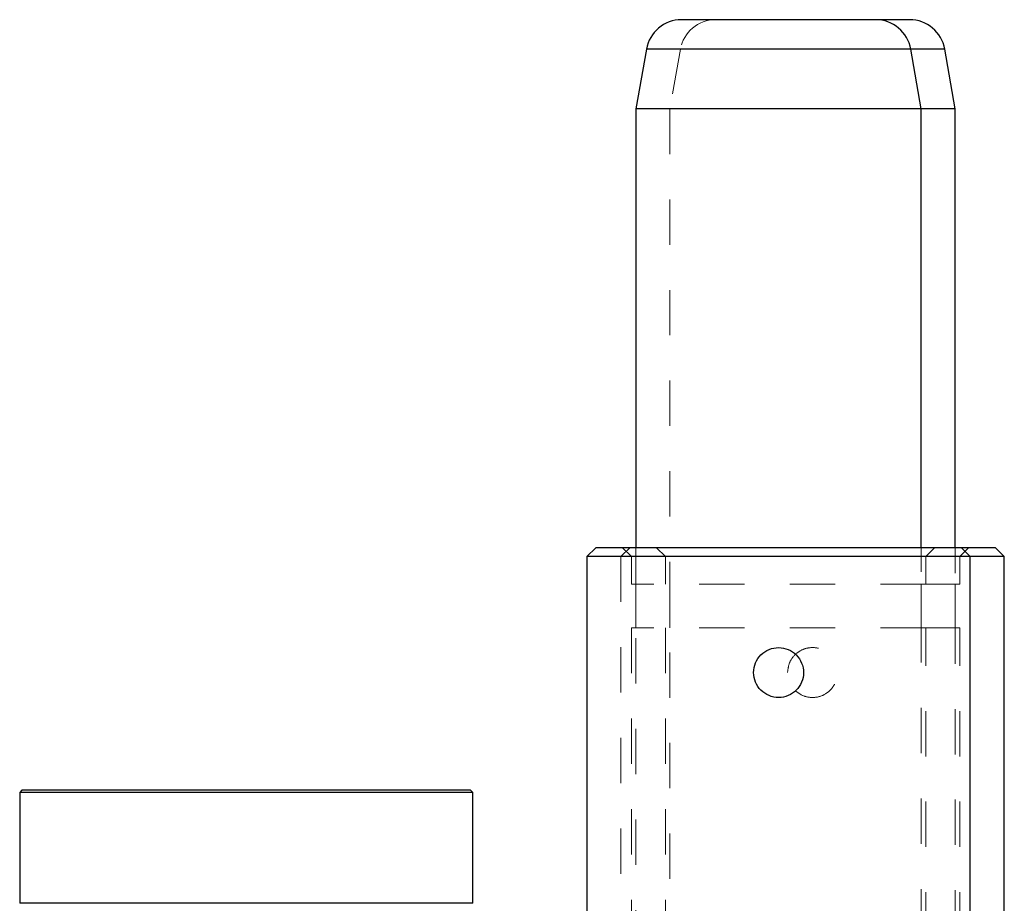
# Model space of a CAD drawing. Header units: inches. Extents: x 1880 to 2363, y -453 to -54.
# Tile 1007 of 1056: x 2205.92 to 2208.09, y -275.33 to -273.38. Entities that reach past the tile are written whole.
import ezdxf

# ---------------------------------------------------------------- set-up
doc = ezdxf.new("R2010")
doc.units = ezdxf.units.IN
doc.header["$LTSCALE"] = 0.5
doc.header["$MEASUREMENT"] = 0
doc.linetypes.add('HIDDEN', pattern=[0.225, 0.15, -0.075])
doc.layers.add('SVE-M-S', color=8, linetype='Continuous')

msp = doc.modelspace()

# ---------------------------------------------------------------- linework, layer by layer
at = {"layer": 'SVE-M-S', "linetype": 'Continuous', "lineweight": 25}
for p, q in [((2207.8094, -273.37936), (2207.38104, -273.37936)), ((2207.8844, -273.37936), (2207.8094, -273.37936)), ((2207.3035, -273.44443), (2207.28026, -273.57621)), ((2207.88694, -273.44443), (2207.3035, -273.44443)), ((2207.91018, -273.57621), (2207.88694, -273.44443)), ((2207.96194, -273.44443), (2207.88694, -273.44443)), ((2207.98518, -273.57621), (2207.96194, -273.44443)), ((2207.28026, -273.57621), (2207.28026, -274.54511)), ((2207.91018, -273.57621), (2207.28026, -273.57621)), ((2207.91018, -274.54511), (2207.91018, -273.57621)), ((2207.98518, -273.57621), (2207.91018, -273.57621)), ((2207.98518, -274.54511), (2207.98518, -273.57621)), ((2207.19168, -274.54511), (2207.17199, -274.56479)), ((2207.17199, -274.56479), (2207.17199, -276.00575)), ((2208.01845, -274.56479), (2207.17199, -274.56479)), ((2207.99876, -274.54511), (2207.19168, -274.54511)), ((2208.01845, -274.56479), (2207.99876, -274.54511)), ((2208.07376, -274.54511), (2207.99876, -274.54511)), ((2208.01845, -276.00574), (2208.01845, -274.56479)), ((2208.09345, -274.56479), (2208.01845, -274.56479)), ((2208.09345, -274.56479), (2208.07376, -274.54511)), ((2208.09345, -276.00574), (2208.09345, -274.56479)), ((2205.92522, -275.08015), (2205.92022, -275.08515)), ((2205.92022, -275.08515), (2205.92022, -275.33015)), ((2206.92022, -275.08515), (2205.92022, -275.08515)), ((2206.91522, -275.08015), (2205.92522, -275.08015)), ((2206.92022, -275.08515), (2206.91522, -275.08015)), ((2206.92022, -275.33015), (2206.92022, -275.08515)), ((2206.92022, -275.33015), (2205.92022, -275.33015))]:
    msp.add_line(p, q, dxfattribs=at)
at = {"layer": 'SVE-M-S', "linetype": 'HIDDEN', "lineweight": 18}
for p, q in [((2207.3035, -273.44443), (2207.88694, -273.44443)), ((2207.3785, -273.44443), (2207.35526, -273.57621)), ((2207.96194, -273.44443), (2207.3785, -273.44443)), ((2207.35526, -273.57621), (2207.35526, -276.45023)), ((2207.26668, -274.54511), (2207.24699, -274.56479)), ((2207.24699, -274.56479), (2207.24699, -276.00575)), ((2207.25073, -274.54511), (2207.27042, -274.56479)), ((2207.27042, -274.56479), (2207.27042, -274.62582)), ((2207.28026, -274.54511), (2207.28026, -276.19865)), ((2207.32573, -274.54511), (2207.34542, -274.56479)), ((2207.34542, -274.56479), (2207.34542, -274.62582)), ((2207.91018, -276.19865), (2207.91018, -274.54511)), ((2207.92002, -274.56479), (2207.93971, -274.54511)), ((2207.92002, -274.62582), (2207.92002, -274.56479)), ((2207.98518, -276.00128), (2207.98518, -274.54511)), ((2207.99502, -274.56479), (2208.01471, -274.54511)), ((2207.99502, -274.62582), (2207.99502, -274.56479)), ((2207.92002, -274.62582), (2207.27042, -274.62582)), ((2207.28026, -274.62582), (2207.28026, -274.72228)), ((2207.35526, -274.62582), (2207.35526, -274.72228)), ((2207.91018, -274.72228), (2207.91018, -274.62582)), ((2207.99502, -274.62582), (2207.92002, -274.62582)), ((2207.98518, -274.72228), (2207.98518, -274.62582)), ((2207.92002, -274.72228), (2207.27042, -274.72228)), ((2207.27042, -274.72228), (2207.27042, -276.00575)), ((2207.34542, -274.72228), (2207.34542, -276.00575)), ((2207.99502, -274.72228), (2207.92002, -274.72228)), ((2207.92002, -276.00574), (2207.92002, -274.72228)), ((2207.99502, -276.00574), (2207.99502, -274.72228))]:
    msp.add_line(p, q, dxfattribs=at)
at = {"layer": 'SVE-M-S', "linetype": 'Continuous', "lineweight": 25}
for centre, start, end in [((2207.38104, -273.4581), 90, 170), ((2207.8094, -273.4581), 10, 90), ((2207.8844, -273.4581), 10, 90)]:
    msp.add_arc(centre, 0.07874, start, end, dxfattribs=at)
at = {"layer": 'SVE-M-S', "linetype": 'HIDDEN', "lineweight": 18}
msp.add_arc((2207.45604, -273.4581), 0.07874, 90, 170, dxfattribs=at)
at = {"layer": 'SVE-M-S', "linetype": 'Continuous', "lineweight": 25}
msp.add_open_spline([(2207.5401, -274.8207), (2207.54093, -274.82792), (2207.5426, -274.84236), (2207.55533, -274.86068), (2207.57352, -274.87293), (2207.59521, -274.87726), (2207.61686, -274.87295), (2207.63519, -274.8607), (2207.64745, -274.84239), (2207.65178, -274.82073), (2207.64747, -274.79907), (2207.63524, -274.78074), (2207.61692, -274.76848), (2207.59528, -274.76414), (2207.57358, -274.76844), (2207.55538, -274.78067), (2207.54261, -274.799), (2207.54094, -274.81346), (2207.5401, -274.8207)], degree=3, knots=[0, 0, 0, 0, 0.0624859, 0.124982, 0.1874706, 0.2499489, 0.3124372, 0.3749358, 0.4374251, 0.4999038, 0.5623915, 0.6248896, 0.687378, 0.7498574, 0.812346, 0.8748441, 0.9373156, 1, 1, 1, 1], dxfattribs=at)
at = {"layer": 'SVE-M-S', "linetype": 'HIDDEN', "lineweight": 18}
msp.add_open_spline([(2207.6151, -274.8207), (2207.61593, -274.82792), (2207.6176, -274.84236), (2207.63033, -274.86068), (2207.64852, -274.87293), (2207.67021, -274.87726), (2207.69186, -274.87295), (2207.71019, -274.8607), (2207.72245, -274.84239), (2207.72678, -274.82073), (2207.72247, -274.79907), (2207.71024, -274.78074), (2207.69192, -274.76848), (2207.67028, -274.76414), (2207.64858, -274.76844), (2207.63038, -274.78067), (2207.61761, -274.799), (2207.61594, -274.81346), (2207.6151, -274.8207)], degree=3, knots=[0, 0, 0, 0, 0.06248594, 0.12498196, 0.18747058, 0.24994888, 0.31243725, 0.37493576, 0.43742514, 0.49990383, 0.56239149, 0.6248896, 0.68737805, 0.74985735, 0.81234601, 0.8748441, 0.9373156, 1, 1, 1, 1], dxfattribs=at)

doc.saveas('drawing.dxf')
